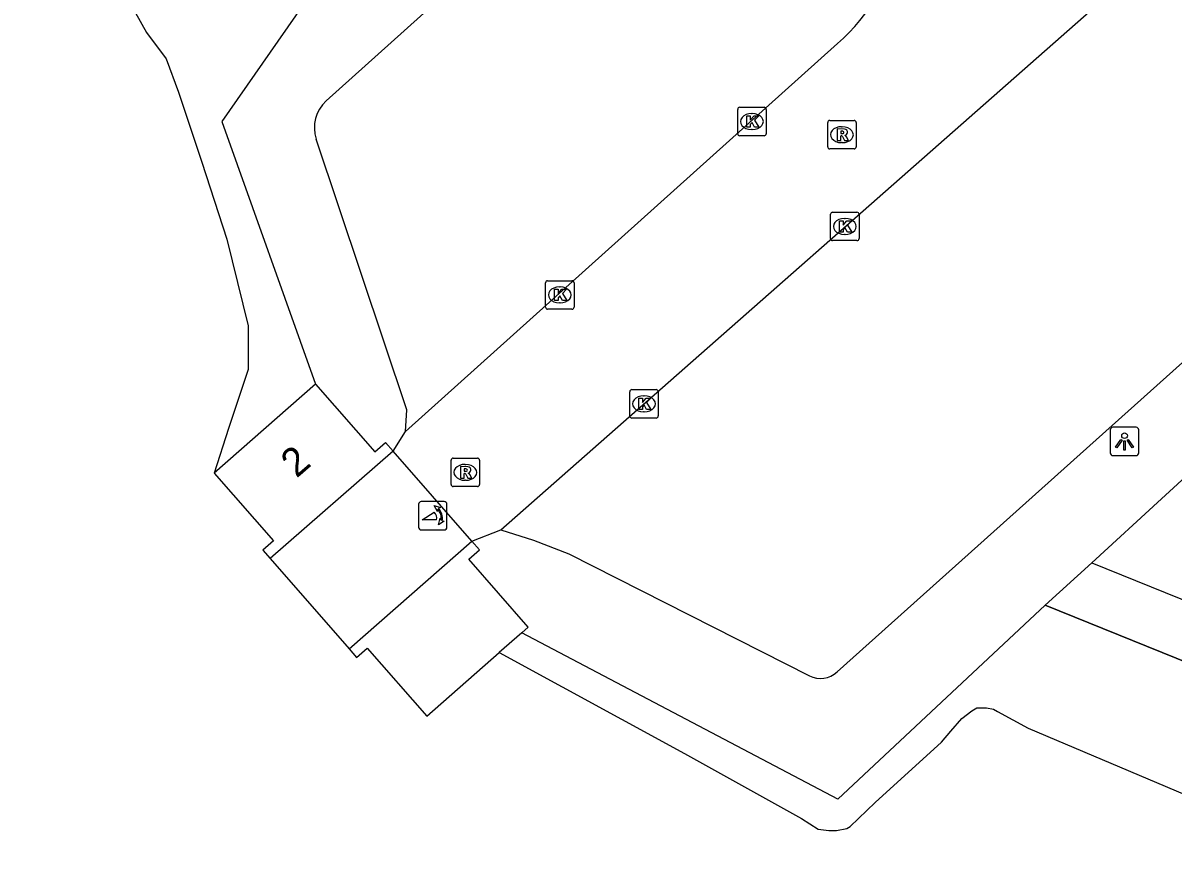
# Model space of a CAD drawing. Extents: x 163010 to 163853, y 382793 to 383982.
# Drawn here: x 163497.91 to 163538.3, y 383091.47 to 383120.91 of the extents above; entities that cross this region are included whole.
import ezdxf

# ---------------------------------------------------------------- set-up
doc = ezdxf.new("R2010")
doc.units = 0
for name, color, linetype in [('IMGEO_Groenvoorziening', 7, 'Continuous'), ('IMGEO_Hek', 7, 'Continuous'), ('IMGEO_Kolk', 7, 'Continuous'), ('IMGEO_Lichtpunt', 7, 'Continuous'), ('IMGEO_Pand', 7, 'Continuous'), ('IMGEO_Pand_nummerreeks', 7, 'Continuous'), ('IMGEO_Poller', 7, 'Continuous'), ('IMGEO_Rijbaan_lokaal_open', 7, 'Continuous'), ('IMGEO_Rioolput', 7, 'Continuous'), ('IMGEO_Voetpad_gesloten', 7, 'Continuous'), ('IMGEO_Voetpad_open', 7, 'Continuous')]:
    doc.layers.add(name, color=color, linetype=linetype)

msp = doc.modelspace()

# ---------------------------------------------------------------- linework, layer by layer
at = {"layer": 'IMGEO_Groenvoorziening'}
for points in [[(163535.444, 383101.951), (163672.395, 383046.546)], [(163682.026, 383037.276), (163680.783, 383038.707), (163678.419, 383040.746), (163676.469, 383042.1), (163675.855, 383042.527), (163673.119, 383044.03), (163671.636, 383044.697), (163533.814, 383100.455)]]:
    msp.add_lwpolyline(points, dxfattribs=at)
at = {"layer": 'IMGEO_Hek'}
msp.add_lwpolyline([(163533.814, 383100.455), (163671.636, 383044.697), (163673.119, 383044.03), (163675.855, 383042.527), (163676.469, 383042.1)], dxfattribs=at)
at = {"layer": 'IMGEO_Kolk'}
for p, q in [((163523.084, 383117.946), (163523.936, 383117.946)), ((163523.009, 383117.02), (163523.009, 383117.872)), ((163523.497, 383117.726), (163523.522, 383117.726)), ((163524.01, 383117.872), (163524.01, 383117.02)), ((163523.52, 383117.166), (163523.495, 383117.166)), ((163523.936, 383116.946), (163523.084, 383116.946)), ((163526.27, 383113.337), (163526.27, 383114.189)), ((163526.345, 383114.263), (163527.197, 383114.263)), ((163526.758, 383114.043), (163526.783, 383114.043)), ((163527.271, 383114.189), (163527.271, 383113.337)), ((163527.197, 383113.263), (163526.345, 383113.263)), ((163526.781, 383113.483), (163526.756, 383113.483)), ((163516.26, 383110.93), (163516.26, 383111.782)), ((163516.335, 383111.856), (163517.187, 383111.856)), ((163516.748, 383111.636), (163516.773, 383111.636)), ((163517.261, 383111.782), (163517.261, 383110.93)), ((163516.771, 383111.076), (163516.746, 383111.076)), ((163517.187, 383110.856), (163516.335, 383110.856)), ((163519.217, 383107.106), (163519.217, 383107.958)), ((163519.292, 383108.032), (163520.144, 383108.032)), ((163520.218, 383107.958), (163520.218, 383107.106)), ((163519.705, 383107.812), (163519.73, 383107.812)), ((163519.728, 383107.252), (163519.703, 383107.252)), ((163520.144, 383107.032), (163519.292, 383107.032))]:
    msp.add_line(p, q, dxfattribs=at)
for points in [[(163523.084, 383117.946), (163523.936, 383117.946)], [(163523.009, 383117.02), (163523.009, 383117.872)], [(163523.33, 383117.646), (163523.453, 383117.646), (163523.453, 383117.495), (163523.583, 383117.646), (163523.747, 383117.646), (163523.601, 383117.495), (163523.754, 383117.246), (163523.602, 383117.246), (163523.517, 383117.41), (163523.453, 383117.343), (163523.453, 383117.246), (163523.33, 383117.246), (163523.33, 383117.646)], [(163524.01, 383117.872), (163524.01, 383117.02)], [(163523.936, 383116.946), (163523.084, 383116.946)], [(163526.27, 383113.337), (163526.27, 383114.189)], [(163526.345, 383114.263), (163527.197, 383114.263)], [(163526.591, 383113.963), (163526.714, 383113.963), (163526.714, 383113.812), (163526.844, 383113.963), (163527.008, 383113.963), (163526.862, 383113.812), (163527.015, 383113.563), (163526.863, 383113.563), (163526.778, 383113.727), (163526.714, 383113.66), (163526.714, 383113.563), (163526.591, 383113.563), (163526.591, 383113.963)], [(163527.271, 383114.189), (163527.271, 383113.337)], [(163527.197, 383113.263), (163526.345, 383113.263)], [(163516.26, 383110.93), (163516.26, 383111.782)], [(163516.335, 383111.856), (163517.187, 383111.856)], [(163516.581, 383111.556), (163516.704, 383111.556), (163516.704, 383111.405), (163516.834, 383111.556), (163516.998, 383111.556), (163516.852, 383111.405), (163517.005, 383111.156), (163516.853, 383111.156), (163516.768, 383111.32), (163516.704, 383111.253), (163516.704, 383111.156), (163516.581, 383111.156), (163516.581, 383111.556)], [(163517.261, 383111.782), (163517.261, 383110.93)], [(163517.187, 383110.856), (163516.335, 383110.856)], [(163519.217, 383107.106), (163519.217, 383107.958)], [(163519.292, 383108.032), (163520.144, 383108.032)], [(163520.218, 383107.958), (163520.218, 383107.106)], [(163519.538, 383107.732), (163519.661, 383107.732), (163519.661, 383107.581), (163519.791, 383107.732), (163519.955, 383107.732), (163519.809, 383107.581), (163519.962, 383107.332), (163519.81, 383107.332), (163519.725, 383107.496), (163519.661, 383107.429), (163519.661, 383107.332), (163519.538, 383107.332), (163519.538, 383107.732)], [(163520.144, 383107.032), (163519.292, 383107.032)]]:
    msp.add_lwpolyline(points, dxfattribs=at)
for centre, start, end in [((163523.086, 383117.87), 91.552, 178.448), ((163523.086, 383117.87), 91.552, 178.448), ((163523.934, 383117.87), 1.552, 88.448), ((163523.934, 383117.87), 1.552, 88.448), ((163523.086, 383117.022), 181.552, 268.448), ((163523.086, 383117.022), 181.552, 268.448), ((163523.934, 383117.022), 271.552, 358.448), ((163523.934, 383117.022), 271.552, 358.448), ((163526.347, 383114.187), 91.552, 178.448), ((163526.347, 383114.187), 91.552, 178.448), ((163527.195, 383114.187), 1.552, 88.448), ((163527.195, 383114.187), 1.552, 88.448), ((163526.347, 383113.339), 181.552, 268.448), ((163526.347, 383113.339), 181.552, 268.448), ((163527.195, 383113.339), 271.552, 358.448), ((163527.195, 383113.339), 271.552, 358.448), ((163516.337, 383111.78), 91.552, 178.448), ((163516.337, 383111.78), 91.552, 178.448), ((163517.185, 383111.78), 1.552, 88.448), ((163517.185, 383111.78), 1.552, 88.448), ((163516.337, 383110.932), 181.552, 268.448), ((163516.337, 383110.932), 181.552, 268.448), ((163517.185, 383110.932), 271.552, 358.448), ((163517.185, 383110.932), 271.552, 358.448), ((163519.294, 383107.956), 91.552, 178.448), ((163519.294, 383107.956), 91.552, 178.448), ((163520.142, 383107.956), 1.552, 88.448), ((163520.142, 383107.956), 1.552, 88.448), ((163519.294, 383107.108), 181.552, 268.448), ((163519.294, 383107.108), 181.552, 268.448), ((163520.142, 383107.108), 271.552, 358.448), ((163520.142, 383107.108), 271.552, 358.448)]:
    msp.add_arc(centre, 0.0765, start, end, dxfattribs=at)
for centre, major_axis, ratio, start_param, end_param in [((163523.496, 383117.446), (-0.387, 0.002), 0.722429, 4.712389, 7.853982), ((163523.521, 383117.446), (-0.39, 0.002), 0.717154, 1.570796, 4.712389), ((163526.757, 383113.763), (-0.387, 0.002), 0.722429, 4.712389, 7.853982), ((163526.782, 383113.763), (-0.39, 0.002), 0.717154, 1.570796, 4.712389), ((163516.747, 383111.356), (-0.387, 0.002), 0.722429, 4.712389, 7.853982), ((163516.772, 383111.356), (-0.39, 0.002), 0.717154, 1.570796, 4.712389), ((163519.704, 383107.532), (-0.387, 0.002), 0.722429, 4.712389, 7.853982), ((163519.729, 383107.532), (-0.39, 0.002), 0.717154, 1.570796, 4.712389)]:
    msp.add_ellipse(centre, major_axis=major_axis, ratio=ratio, start_param=start_param, end_param=end_param, dxfattribs=at)
at = {"layer": 'IMGEO_Lichtpunt'}
for p, q in [((163536.999, 383106.709), (163536.191, 383106.709)), ((163536.999, 383106.709), (163536.191, 383106.709)), ((163536.097, 383106.614), (163536.097, 383105.807)), ((163536.097, 383106.614), (163536.097, 383105.807)), ((163537.093, 383105.807), (163537.093, 383106.614)), ((163537.093, 383105.807), (163537.093, 383106.614)), ((163536.191, 383105.713), (163536.999, 383105.713)), ((163536.191, 383105.713), (163536.999, 383105.713))]:
    msp.add_line(p, q, dxfattribs=at)
for points in [[(163536.471, 383106.278), (163536.51, 383106.25), (163536.322, 383105.988), (163536.284, 383106.015), (163536.471, 383106.278)], [(163536.573, 383106.23), (163536.62, 383106.23), (163536.62, 383105.908), (163536.573, 383105.908), (163536.573, 383106.23)], [(163536.683, 383106.25), (163536.721, 383106.277), (163536.908, 383106.015), (163536.869, 383105.987), (163536.683, 383106.25)]]:
    msp.add_lwpolyline(points, dxfattribs=at)
msp.add_circle((163536.596, 383106.412), 0.0994, dxfattribs=at)
for centre, start, end in [((163536.191, 383106.614), 90, 180), ((163536.191, 383106.614), 90, 180), ((163536.999, 383106.614), 0, 90), ((163536.999, 383106.614), 0, 90), ((163536.191, 383105.807), 180, 270), ((163536.191, 383105.807), 180, 270), ((163536.999, 383105.807), 270, 0), ((163536.999, 383105.807), 270, 360)]:
    msp.add_arc(centre, 0.0946, start, end, dxfattribs=at)
at = {"layer": 'IMGEO_Pand'}
for points in [[(163508.186, 383108.222), (163504.622, 383105.102)], [(163508.186, 383108.222), (163510.267, 383105.844), (163510.643, 383106.173), (163510.906, 383105.872)], [(163510.906, 383105.872), (163506.59, 383102.095)], [(163504.622, 383105.102), (163506.703, 383102.724), (163506.327, 383102.395), (163506.59, 383102.095)], [(163509.362, 383098.927), (163513.678, 383102.704)], [(163515.426, 383099.488), (163515.653, 383099.687), (163513.565, 383102.073), (163513.942, 383102.403), (163513.678, 383102.704)], [(163515.426, 383099.488), (163514.632, 383098.793)], [(163509.362, 383098.927), (163509.626, 383098.625), (163510.001, 383098.953), (163512.089, 383096.567), (163514.632, 383098.793)]]:
    msp.add_lwpolyline(points, dxfattribs=at)
at = {"layer": 'IMGEO_Poller'}
for p, q in [((163511.802, 383104.004), (163511.802, 383103.197)), ((163511.802, 383104.004), (163511.802, 383103.197)), ((163512.704, 383104.099), (163511.896, 383104.099)), ((163512.704, 383104.099), (163511.896, 383104.099)), ((163512.798, 383103.197), (163512.798, 383104.004)), ((163512.798, 383103.197), (163512.798, 383104.004)), ((163511.896, 383103.102), (163512.704, 383103.102)), ((163511.896, 383103.102), (163512.704, 383103.102))]:
    msp.add_line(p, q, dxfattribs=at)
for points in [[(163512.481, 383103.828), (163512.469, 383103.755), (163512.344, 383103.96)], [(163512.344, 383103.96), (163512.575, 383103.894), (163512.504, 383103.862)], [(163512.437, 383103.455), (163511.924, 383103.455), (163512.354, 383103.73)], [(163512.497, 383103.283), (163512.563, 383103.514), (163512.593, 383103.446)], [(163512.629, 383103.419), (163512.701, 383103.408), (163512.497, 383103.283)]]:
    msp.add_lwpolyline(points, dxfattribs=at)
for centre, radius, start, end in [((163511.896, 383104.004), 0.0946, 90, 180), ((163511.896, 383104.004), 0.0946, 90, 180), ((163512.123, 383103.515), 0.476, 351.7527, 41.1691), ((163512.123, 383103.515), 0.516, 349.3569, 42.2912), ((163512.704, 383104.004), 0.0946, 0, 90), ((163512.704, 383104.004), 0.0946, 0, 90), ((163512.109, 383103.505), 0.332, 351.3247, 42.4854), ((163511.896, 383103.197), 0.0946, 180, 270), ((163511.896, 383103.197), 0.0946, 180, 270), ((163512.704, 383103.197), 0.0946, 270, 0), ((163512.704, 383103.197), 0.0946, 270, 0)]:
    msp.add_arc(centre, radius, start, end, dxfattribs=at)
at = {"layer": 'IMGEO_Rijbaan_lokaal_open'}
for points in [[(163514.687, 383103.101), (163536.52, 383122.346)], [(163526.519, 383120.183), (163511.348, 383106.559)], [(163510.906, 383105.872), (163511.348, 383106.559)], [(163513.678, 383102.704), (163510.906, 383105.872)], [(163513.678, 383102.704), (163514.687, 383103.101)], [(163506.59, 383102.095), (163509.362, 383098.927)]]:
    msp.add_lwpolyline(points, dxfattribs=at)
msp.add_arc((163520.716, 383126.559), 8.621, 312.3082, 11.5994, dxfattribs=at)
at = {"layer": 'IMGEO_Rioolput'}
for p, q in [((163526.17, 383116.559), (163526.17, 383117.411)), ((163526.245, 383117.485), (163527.097, 383117.485)), ((163526.658, 383117.265), (163526.683, 383117.265)), ((163527.171, 383117.411), (163527.171, 383116.559)), ((163527.097, 383116.485), (163526.245, 383116.485)), ((163526.681, 383116.705), (163526.656, 383116.705)), ((163512.943, 383104.699), (163512.943, 383105.551)), ((163513.018, 383105.625), (163513.87, 383105.625)), ((163513.944, 383105.551), (163513.944, 383104.699)), ((163513.431, 383105.405), (163513.456, 383105.405)), ((163513.87, 383104.625), (163513.018, 383104.625)), ((163513.454, 383104.845), (163513.429, 383104.845))]:
    msp.add_line(p, q, dxfattribs=at)
for points in [[(163526.17, 383116.559), (163526.17, 383117.411)], [(163526.245, 383117.485), (163527.097, 383117.485)], [(163526.759, 383117.183), (163526.507, 383117.185), (163526.507, 383116.785)], [(163527.171, 383117.411), (163527.171, 383116.559)], [(163526.507, 383116.785), (163526.631, 383116.785), (163526.631, 383116.947), (163526.642, 383116.947)], [(163526.685, 383117.104), (163526.631, 383117.104), (163526.631, 383117.023)], [(163526.631, 383117.023), (163526.683, 383117.023)], [(163526.689, 383116.918), (163526.76, 383116.785), (163526.9, 383116.785), (163526.835, 383116.911)], [(163527.097, 383116.485), (163526.245, 383116.485)], [(163512.943, 383104.699), (163512.943, 383105.551)], [(163513.018, 383105.625), (163513.87, 383105.625)], [(163513.944, 383105.551), (163513.944, 383104.699)], [(163513.532, 383105.323), (163513.28, 383105.325), (163513.28, 383104.925)], [(163513.28, 383104.925), (163513.404, 383104.925), (163513.404, 383105.087), (163513.415, 383105.087)], [(163513.458, 383105.244), (163513.404, 383105.244), (163513.404, 383105.163)], [(163513.404, 383105.163), (163513.456, 383105.163)], [(163513.462, 383105.058), (163513.533, 383104.925), (163513.673, 383104.925), (163513.608, 383105.051)], [(163513.87, 383104.625), (163513.018, 383104.625)]]:
    msp.add_lwpolyline(points, dxfattribs=at)
for centre, radius, start, end in [((163526.247, 383117.409), 0.0765, 91.552, 178.448), ((163526.247, 383117.409), 0.0765, 91.552, 178.448), ((163526.758, 383117.073), 0.109, 350.3612, 89.416), ((163527.095, 383117.409), 0.0765, 1.552, 88.448), ((163527.095, 383117.409), 0.0765, 1.552, 88.448), ((163526.641, 383116.894), 0.0533, 26.0293, 88.6989), ((163526.667, 383117.212), 0.19, 274.7715, 282.9687), ((163526.691, 383117.008), 0.0964, 77.0061, 93.1865), ((163526.705, 383117.065), 0.0378, 276.6634, 79.6772), ((163526.756, 383117.073), 0.112, 277.5842, 350.9817), ((163526.74, 383116.858), 0.108, 29.5134, 73.7905), ((163526.247, 383116.561), 0.0765, 181.552, 268.448), ((163526.247, 383116.561), 0.0765, 181.552, 268.448), ((163527.095, 383116.561), 0.0765, 271.552, 358.448), ((163527.095, 383116.561), 0.0765, 271.552, 358.448), ((163513.02, 383105.549), 0.0765, 91.552, 178.448), ((163513.02, 383105.549), 0.0765, 91.552, 178.448), ((163513.868, 383105.549), 0.0765, 1.552, 88.448), ((163513.868, 383105.549), 0.0765, 1.552, 88.448), ((163513.414, 383105.034), 0.0533, 26.0293, 88.6989), ((163513.44, 383105.352), 0.19, 274.7715, 282.9687), ((163513.464, 383105.148), 0.0964, 77.0061, 93.1865), ((163513.478, 383105.205), 0.0378, 276.6634, 79.6772), ((163513.531, 383105.213), 0.109, 350.3612, 89.416), ((163513.529, 383105.213), 0.112, 277.5842, 350.9817), ((163513.513, 383104.998), 0.108, 29.5134, 73.7905), ((163513.02, 383104.701), 0.0765, 181.552, 268.448), ((163513.02, 383104.701), 0.0765, 181.552, 268.448), ((163513.868, 383104.701), 0.0765, 271.552, 358.448), ((163513.868, 383104.701), 0.0765, 271.552, 358.448)]:
    msp.add_arc(centre, radius, start, end, dxfattribs=at)
for centre, major_axis, ratio, start_param, end_param in [((163526.657, 383116.985), (-0.387, 0.002), 0.722429, 4.712389, 7.853982), ((163526.682, 383116.985), (-0.39, 0.002), 0.717154, 1.570796, 4.712389), ((163513.43, 383105.125), (-0.387, 0.002), 0.722429, 4.712389, 7.853982), ((163513.455, 383105.125), (-0.39, 0.002), 0.717154, 1.570796, 4.712389)]:
    msp.add_ellipse(centre, major_axis=major_axis, ratio=ratio, start_param=start_param, end_param=end_param, dxfattribs=at)
at = {"layer": 'IMGEO_Voetpad_gesloten'}
for points in [[(163447.383, 383211.442), (163450.141, 383207.424), (163455.403, 383198.833), (163467.222, 383179.175), (163472.26, 383170.797), (163483.359, 383152.387), (163490.316, 383140.745), (163499.163, 383126.105), (163501.638, 383121.66), (163502.242, 383120.576), (163502.94, 383119.643), (163503.374, 383118.482), (163504.195, 383116.02), (163505.064, 383113.32), (163505.821, 383110.267), (163505.821, 383108.743), (163505.121, 383106.668), (163504.622, 383105.102)], [(163514.632, 383098.793), (163521.137, 383095.249), (163525.247, 383092.973), (163525.838, 383092.598), (163526.211, 383092.541), (163526.479, 383092.541), (163526.842, 383092.615), (163526.961, 383092.682), (163527.842, 383093.531), (163530.168, 383095.643), (163530.498, 383096.031), (163530.886, 383096.477), (163531.234, 383096.746), (163531.414, 383096.859), (163531.743, 383096.859), (163531.992, 383096.809), (163532.139, 383096.729), (163533.216, 383096.142), (163547.123, 383090.252)]]:
    msp.add_lwpolyline(points, dxfattribs=at)
at = {"layer": 'IMGEO_Voetpad_open'}
for points in [[(163508.56, 383118.169), (163524.884, 383132.843)], [(163507.75, 383121.545), (163504.889, 383117.451), (163508.186, 383108.222)], [(163511.348, 383106.559), (163511.385, 383107.322), (163508.207, 383116.831)], [(163526.498, 383098.114), (163547.165, 383116.627)], [(163548.402, 383113.844), (163537.893, 383104.199), (163535.444, 383101.951)], [(163514.687, 383103.101), (163515.836, 383102.746), (163517.083, 383102.262), (163525.53, 383097.973)], [(163533.814, 383100.455), (163535.444, 383101.951)], [(163533.814, 383100.455), (163526.522, 383093.647), (163515.426, 383099.488)]]:
    msp.add_lwpolyline(points, dxfattribs=at)
for centre, radius, start, end in [((163509.405, 383117.231), 1.263, 131.9966, 198.4447), ((163525.908, 383098.77), 0.882, 244.6173, 311.9577)]:
    msp.add_arc(centre, radius, start, end, dxfattribs=at)

# ---------------------------------------------------------------- texts
at = {"layer": 'IMGEO_Pand_nummerreeks'}
msp.add_text('2', height=1, rotation=40.9894, dxfattribs=at).set_placement((163507.516, 383104.901))

doc.saveas('drawing.dxf')
